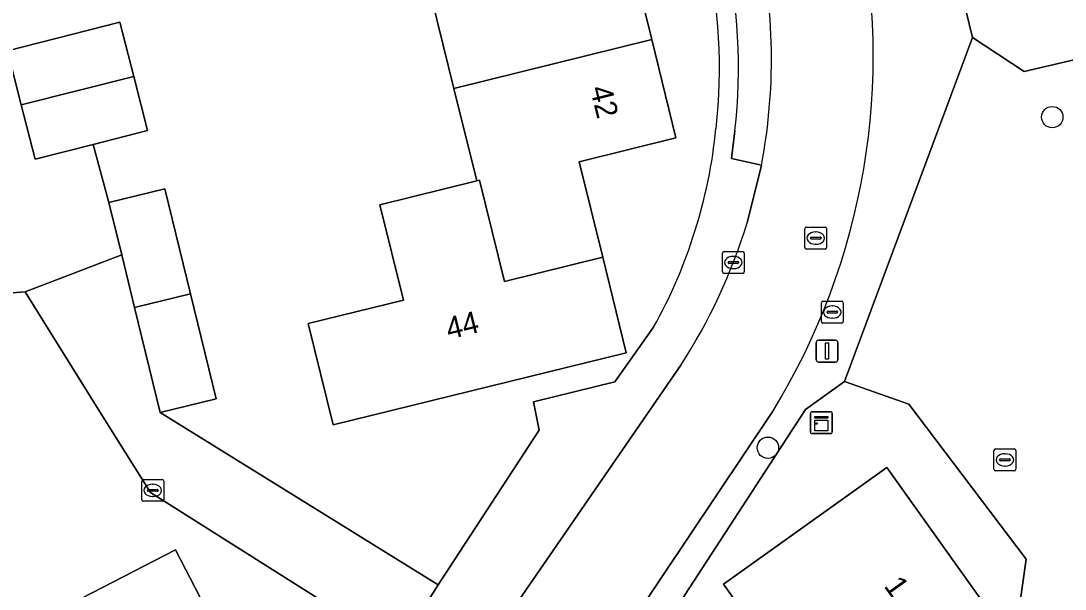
# Model space of a CAD drawing. Extents: x 158455 to 159797, y 387218 to 388672.
# Drawn here: x 159213.48 to 159261.24, y 387895.06 to 387921.06 of the extents above; entities that cross this region are included whole.
import ezdxf

# ---------------------------------------------------------------- set-up
doc = ezdxf.new("R2010")
doc.units = 0
for name, color, linetype in [('IMGEO_Boom', 7, 'Continuous'), ('IMGEO_Brandkraan', 7, 'Continuous'), ('IMGEO_Erf', 7, 'Continuous'), ('IMGEO_Kast', 7, 'Continuous'), ('IMGEO_Kolk', 7, 'Continuous'), ('IMGEO_Lichtmast', 7, 'Continuous'), ('IMGEO_Pand', 7, 'Continuous'), ('IMGEO_Pand_nummerreeks', 7, 'Continuous'), ('IMGEO_Parkeervlak_open', 7, 'Continuous'), ('IMGEO_Rijbaan_lokaal_open', 7, 'Continuous'), ('IMGEO_Rioolput', 7, 'Continuous'), ('IMGEO_Voetpad_open', 7, 'Continuous')]:
    doc.layers.add(name, color=color, linetype=linetype)

msp = doc.modelspace()

# ---------------------------------------------------------------- linework, layer by layer
at = {"layer": 'IMGEO_Boom'}
for centre in [(159260.65, 387916.653), (159247.644, 387901.526)]:
    msp.add_circle(centre, 0.489, dxfattribs=at)
at = {"layer": 'IMGEO_Brandkraan'}
for p, q in [((159257.983, 387900.546), (159257.983, 387901.398)), ((159258.058, 387901.472), (159258.91, 387901.472)), ((159258.471, 387901.252), (159258.496, 387901.252)), ((159258.984, 387901.398), (159258.984, 387900.546)), ((159258.242, 387900.966), (159258.242, 387900.978)), ((159258.68, 387900.929), (159258.282, 387900.929)), ((159258.285, 387901.015), (159258.683, 387901.015)), ((159258.494, 387900.692), (159258.469, 387900.692)), ((159258.726, 387900.978), (159258.726, 387900.966)), ((159258.91, 387900.472), (159258.058, 387900.472))]:
    msp.add_line(p, q, dxfattribs=at)
for points in [[(159257.983, 387900.546), (159257.983, 387901.398)], [(159258.058, 387901.472), (159258.91, 387901.472)], [(159258.984, 387901.398), (159258.984, 387900.546)], [(159258.91, 387900.472), (159258.058, 387900.472)]]:
    msp.add_lwpolyline(points, dxfattribs=at)
for centre, radius, start, end in [((159258.06, 387901.396), 0.0765, 91.552, 178.448), ((159258.06, 387901.396), 0.0765, 91.552, 178.448), ((159258.908, 387901.396), 0.0765, 1.552, 88.448), ((159258.908, 387901.396), 0.0765, 1.552, 88.448), ((159258.282, 387900.975), 0.0403, 85.8775, 175.7526), ((159258.279, 387900.965), 0.0366, 178.938, 274.7102), ((159258.683, 387900.972), 0.043, 264.8664, 352.4533), ((159258.687, 387900.977), 0.0386, 1.7309, 96.639), ((159258.06, 387900.548), 0.0765, 181.552, 268.448), ((159258.06, 387900.548), 0.0765, 181.552, 268.448), ((159258.908, 387900.548), 0.0765, 271.552, 358.448), ((159258.908, 387900.548), 0.0765, 271.552, 358.448)]:
    msp.add_arc(centre, radius, start, end, dxfattribs=at)
for centre, major_axis, ratio, start_param, end_param in [((159258.47, 387900.972), (-0.387, 0.002), 0.722429, 4.712389, 7.853982), ((159258.495, 387900.972), (-0.39, 0.002), 0.717154, 1.570796, 4.712389)]:
    msp.add_ellipse(centre, major_axis=major_axis, ratio=ratio, start_param=start_param, end_param=end_param, dxfattribs=at)
at = {"layer": 'IMGEO_Erf'}
for points in [[(159268.663, 387977.429), (159244.37, 387971.561), (159246.238, 387963.945), (159248.605, 387962.524), (159249.124, 387962.673), (159251.549, 387952.908), (159250.979, 387952.749), (159249.617, 387950.593), (159256.999, 387920.292), (159259.365, 387918.748), (159262.629, 387919.5)], [(159241.225, 387924.694), (159242.331, 387920.198), (159243.438, 387915.701), (159239.016, 387914.612), (159240.092, 387910.242), (159241.167, 387905.875), (159227.764, 387902.576), (159226.625, 387907.205), (159230.979, 387908.277), (159229.904, 387912.647), (159234.328, 387913.736), (159233.286, 387917.97), (159232.279, 387922.059)], [(159212.873, 387919.691), (159218.014, 387920.997), (159218.644, 387918.515), (159219.274, 387916.035), (159216.792, 387915.405), (159217.509, 387912.755), (159220.069, 387913.38), (159221.243, 387908.572), (159222.416, 387903.767), (159219.856, 387903.142), (159232.569, 387895.252), (159237.186, 387902.325), (159236.918, 387903.634), (159240.647, 387904.538), (159242.42, 387907.043)], [(159230.715, 387892.321), (159219.405, 387899.475), (159217.099, 387903.17), (159213.676, 387908.656), (159211.048, 387908.46), (159210.076, 387907.915), (159212.422, 387903.498), (159210.402, 387902.426), (159208.396, 387901.36), (159206.05, 387905.777), (159198.865, 387902.235), (159201.154, 387897.908), (159199.064, 387896.802), (159197.247, 387895.841), (159194.958, 387900.168), (159189.905, 387897.525), (159188.084, 387900.973), (159187.842, 387902.035), (159182.962, 387900.981)], [(159259.107, 387893.942), (159259.461, 387896.434), (159254.097, 387903.52), (159251.15, 387904.563), (159249.369, 387903.276), (159243.015, 387893.504)], [(159250.8, 387888), (159245.607, 387895.28), (159253.088, 387900.617), (159258.283, 387893.334)]]:
    msp.add_lwpolyline(points, dxfattribs=at)
msp.add_lwpolyline([(159214.823, 387893.894), (159220.55, 387896.86), (159224.17, 387889.871), (159218.444, 387886.905), (159212.824, 387883.994), (159207.205, 387881.084), (159201.478, 387878.117), (159197.857, 387885.106), (159203.585, 387888.073), (159209.204, 387890.983)], close=True, dxfattribs=at)
for centre, radius, start, end in [((159221.493, 387918.872), 23.936, 353.4213, 13.3377), ((159221.897, 387918.473), 23.491, 330.8854, 354.2767)]:
    msp.add_arc(centre, radius, start, end, dxfattribs=at)
at = {"layer": 'IMGEO_Kast'}
for p, q in [((159249.589, 387902.248), (159249.589, 387903.089)), ((159249.589, 387903.089), (159249.589, 387902.248)), ((159249.664, 387903.173), (159250.505, 387903.173)), ((159250.505, 387903.173), (159249.664, 387903.173)), ((159250.589, 387903.098), (159250.589, 387902.257)), ((159250.589, 387902.257), (159250.589, 387903.098)), ((159250.514, 387902.173), (159249.673, 387902.173)), ((159249.673, 387902.173), (159250.514, 387902.173))]:
    msp.add_line(p, q, dxfattribs=at)
for points in [[(159249.784, 387902.963), (159250.384, 387902.963), (159250.384, 387902.878), (159249.784, 387902.878), (159249.784, 387902.963)], [(159249.784, 387902.788), (159250.384, 387902.788), (159250.384, 387902.299), (159249.784, 387902.299), (159249.784, 387902.788)]]:
    msp.add_lwpolyline(points, dxfattribs=at)
msp.add_circle((159249.868, 387902.637), 0.0377, dxfattribs=at)
for centre, start, end in [((159249.667, 387903.095), 92.4484, 184.2845), ((159249.667, 387903.095), 92.4484, 184.2845), ((159250.511, 387903.095), 2.4484, 94.2845), ((159250.511, 387903.095), 2.4484, 94.2845), ((159249.667, 387902.251), 182.4484, 274.2845), ((159249.667, 387902.251), 182.4484, 274.2845), ((159250.511, 387902.251), 272.4484, 4.2845), ((159250.511, 387902.251), 272.4484, 4.2845)]:
    msp.add_arc(centre, 0.0779, start, end, dxfattribs=at)
at = {"layer": 'IMGEO_Kolk'}
for p, q in [((159245.565, 387909.575), (159245.565, 387910.427)), ((159245.64, 387910.501), (159246.492, 387910.501)), ((159246.053, 387910.281), (159246.078, 387910.281)), ((159246.566, 387910.427), (159246.566, 387909.575)), ((159245.824, 387909.995), (159245.824, 387910.007)), ((159246.262, 387909.958), (159245.864, 387909.958)), ((159245.867, 387910.044), (159246.265, 387910.044)), ((159246.076, 387909.721), (159246.051, 387909.721)), ((159246.308, 387910.007), (159246.308, 387909.995)), ((159246.492, 387909.501), (159245.64, 387909.501)), ((159250.089, 387907.309), (159250.089, 387908.161)), ((159250.164, 387908.235), (159251.016, 387908.235)), ((159250.577, 387908.015), (159250.602, 387908.015)), ((159251.09, 387908.161), (159251.09, 387907.309)), ((159250.348, 387907.729), (159250.348, 387907.741)), ((159250.786, 387907.692), (159250.388, 387907.692)), ((159250.391, 387907.778), (159250.789, 387907.778)), ((159250.6, 387907.455), (159250.575, 387907.455)), ((159250.832, 387907.741), (159250.832, 387907.729)), ((159251.016, 387907.235), (159250.164, 387907.235)), ((159219.013, 387899.151), (159219.013, 387900.003)), ((159219.088, 387900.077), (159219.94, 387900.077)), ((159219.501, 387899.857), (159219.526, 387899.857)), ((159220.014, 387900.003), (159220.014, 387899.151)), ((159219.272, 387899.571), (159219.272, 387899.583)), ((159219.71, 387899.534), (159219.312, 387899.534)), ((159219.315, 387899.62), (159219.713, 387899.62)), ((159219.524, 387899.297), (159219.499, 387899.297)), ((159219.756, 387899.583), (159219.756, 387899.571)), ((159219.94, 387899.077), (159219.088, 387899.077))]:
    msp.add_line(p, q, dxfattribs=at)
for points in [[(159245.565, 387909.575), (159245.565, 387910.427)], [(159245.64, 387910.501), (159246.492, 387910.501)], [(159246.566, 387910.427), (159246.566, 387909.575)], [(159246.492, 387909.501), (159245.64, 387909.501)], [(159250.089, 387907.309), (159250.089, 387908.161)], [(159250.164, 387908.235), (159251.016, 387908.235)], [(159251.09, 387908.161), (159251.09, 387907.309)], [(159251.016, 387907.235), (159250.164, 387907.235)], [(159219.013, 387899.151), (159219.013, 387900.003)], [(159219.088, 387900.077), (159219.94, 387900.077)], [(159220.014, 387900.003), (159220.014, 387899.151)], [(159219.94, 387899.077), (159219.088, 387899.077)]]:
    msp.add_lwpolyline(points, dxfattribs=at)
for centre, radius, start, end in [((159245.642, 387910.425), 0.0765, 91.552, 178.448), ((159245.642, 387910.425), 0.0765, 91.552, 178.448), ((159246.49, 387910.425), 0.0765, 1.552, 88.448), ((159246.49, 387910.425), 0.0765, 1.552, 88.448), ((159245.864, 387910.004), 0.0403, 85.8775, 175.7526), ((159245.861, 387909.994), 0.0366, 178.938, 274.7102), ((159246.265, 387910.001), 0.043, 264.8664, 352.4533), ((159246.269, 387910.006), 0.0386, 1.7309, 96.639), ((159245.642, 387909.577), 0.0765, 181.552, 268.448), ((159245.642, 387909.577), 0.0765, 181.552, 268.448), ((159246.49, 387909.577), 0.0765, 271.552, 358.448), ((159246.49, 387909.577), 0.0765, 271.552, 358.448), ((159250.166, 387908.159), 0.0765, 91.552, 178.448), ((159250.166, 387908.159), 0.0765, 91.552, 178.448), ((159251.014, 387908.159), 0.0765, 1.552, 88.448), ((159251.014, 387908.159), 0.0765, 1.552, 88.448), ((159250.388, 387907.738), 0.0403, 85.8775, 175.7526), ((159250.385, 387907.728), 0.0366, 178.938, 274.7102), ((159250.789, 387907.735), 0.043, 264.8664, 352.4533), ((159250.793, 387907.74), 0.0386, 1.7309, 96.639), ((159250.166, 387907.311), 0.0765, 181.552, 268.448), ((159250.166, 387907.311), 0.0765, 181.552, 268.448), ((159251.014, 387907.311), 0.0765, 271.552, 358.448), ((159251.014, 387907.311), 0.0765, 271.552, 358.448), ((159219.09, 387900.001), 0.0765, 91.552, 178.448), ((159219.09, 387900.001), 0.0765, 91.552, 178.448), ((159219.938, 387900.001), 0.0765, 1.552, 88.448), ((159219.938, 387900.001), 0.0765, 1.552, 88.448), ((159219.312, 387899.58), 0.0403, 85.8775, 175.7526), ((159219.309, 387899.57), 0.0366, 178.938, 274.7102), ((159219.713, 387899.577), 0.043, 264.8664, 352.4533), ((159219.717, 387899.582), 0.0386, 1.7309, 96.639), ((159219.09, 387899.153), 0.0765, 181.552, 268.448), ((159219.09, 387899.153), 0.0765, 181.552, 268.448), ((159219.938, 387899.153), 0.0765, 271.552, 358.448), ((159219.938, 387899.153), 0.0765, 271.552, 358.448)]:
    msp.add_arc(centre, radius, start, end, dxfattribs=at)
for centre, major_axis, ratio, start_param, end_param in [((159246.052, 387910.001), (-0.387, 0.002), 0.722429, 4.712389, 7.853982), ((159246.077, 387910.001), (-0.39, 0.002), 0.717154, 1.570796, 4.712389), ((159250.576, 387907.735), (-0.387, 0.002), 0.722429, 4.712389, 7.853982), ((159250.601, 387907.735), (-0.39, 0.002), 0.717154, 1.570796, 4.712389), ((159219.5, 387899.577), (-0.387, 0.002), 0.722429, 4.712389, 7.853982), ((159219.525, 387899.577), (-0.39, 0.002), 0.717154, 1.570796, 4.712389)]:
    msp.add_ellipse(centre, major_axis=major_axis, ratio=ratio, start_param=start_param, end_param=end_param, dxfattribs=at)
at = {"layer": 'IMGEO_Lichtmast'}
for p, q in [((159249.952, 387906.449), (159250.742, 387906.449)), ((159250.742, 387906.449), (159249.952, 387906.449)), ((159249.852, 387905.549), (159249.852, 387906.349)), ((159249.852, 387906.349), (159249.852, 387905.549)), ((159250.842, 387906.349), (159250.842, 387905.549)), ((159250.842, 387905.549), (159250.842, 387906.349)), ((159250.742, 387905.449), (159249.952, 387905.449)), ((159249.952, 387905.449), (159250.742, 387905.449))]:
    msp.add_line(p, q, dxfattribs=at)
msp.add_lwpolyline([(159250.272, 387906.324), (159250.422, 387906.324), (159250.422, 387905.574), (159250.272, 387905.574), (159250.272, 387906.324)], dxfattribs=at)
for centre, start, end in [((159249.952, 387906.349), 90, 180), ((159249.952, 387906.349), 90, 180), ((159250.742, 387906.349), 0, 90), ((159250.742, 387906.349), 360, 90), ((159249.952, 387905.549), 180, 270), ((159249.952, 387905.549), 180, 270), ((159250.742, 387905.549), 270, 0), ((159250.742, 387905.549), 270, 0)]:
    msp.add_arc(centre, 0.1, start, end, dxfattribs=at)
at = {"layer": 'IMGEO_Pand'}
for points in [[(159232.279, 387922.059), (159233.286, 387917.97), (159242.331, 387920.198), (159241.225, 387924.694), (159236.946, 387923.641), (159235.867, 387928.023), (159231.28, 387926.894), (159232.46, 387922.104)], [(159218.644, 387918.515), (159218.014, 387920.997), (159212.873, 387919.691), (159213.503, 387917.21)], [(159242.331, 387920.198), (159233.286, 387917.97), (159234.328, 387913.736), (159234.462, 387913.763), (159235.6, 387909.137), (159240.092, 387910.242), (159239.016, 387914.612), (159243.438, 387915.701)], [(159218.644, 387918.515), (159213.503, 387917.21), (159214.133, 387914.73), (159216.792, 387915.405), (159219.274, 387916.035)], [(159240.092, 387910.242), (159235.6, 387909.137), (159234.462, 387913.763), (159234.328, 387913.736), (159229.904, 387912.647), (159230.979, 387908.277), (159226.625, 387907.205), (159227.764, 387902.576), (159241.167, 387905.875)], [(159220.069, 387913.38), (159217.509, 387912.755), (159218.096, 387910.352), (159218.683, 387907.948), (159221.243, 387908.572)], [(159218.683, 387907.948), (159219.856, 387903.142), (159222.416, 387903.767), (159221.243, 387908.572)], [(159250.8, 387888), (159258.283, 387893.334), (159253.088, 387900.617), (159245.607, 387895.28)], [(159218.444, 387886.905), (159224.17, 387889.871), (159220.55, 387896.86), (159214.823, 387893.894)]]:
    msp.add_lwpolyline(points, close=True, dxfattribs=at)
at = {"layer": 'IMGEO_Parkeervlak_open'}
msp.add_lwpolyline([(159246.139, 387916.024), (159245.977, 387914.761), (159247.345, 387914.453)], dxfattribs=at)
for centre, radius, start, end in [((159222.103, 387919.301), 25.704, 349.1292, 14.2624), ((159221.465, 387918.869), 24.837, 353.4218, 13.3635)]:
    msp.add_arc(centre, radius, start, end, dxfattribs=at)
at = {"layer": 'IMGEO_Rijbaan_lokaal_open'}
for points in [[(159262.629, 387919.5), (159259.365, 387918.748), (159256.999, 387920.292), (159251.15, 387904.563), (159254.097, 387903.52), (159259.461, 387896.434), (159259.107, 387893.942)], [(159247.345, 387914.453), (159246.691, 387911.812)], [(159243.663, 387905.309), (159231.4, 387887.515)], [(159228.242, 387875.843), (159228.909, 387876.539), (159232.628, 387880.416), (159247.867, 387903.194)]]:
    msp.add_lwpolyline(points, dxfattribs=at)
for centre, radius, start, end in [((159221.314, 387919.475), 31.147, 328.4844, 12.3366), ((159222.103, 387919.301), 25.704, 349.1292, 14.2624), ((159222.119, 387919.297), 25.686, 327.0051, 343.0586)]:
    msp.add_arc(centre, radius, start, end, dxfattribs=at)
at = {"layer": 'IMGEO_Rioolput'}
for p, q in [((159249.331, 387910.694), (159249.331, 387911.546)), ((159249.406, 387911.62), (159250.258, 387911.62)), ((159249.633, 387911.163), (159250.031, 387911.163)), ((159249.819, 387911.4), (159249.844, 387911.4)), ((159250.332, 387911.546), (159250.332, 387910.694)), ((159249.59, 387911.114), (159249.59, 387911.126)), ((159250.028, 387911.077), (159249.63, 387911.077)), ((159249.842, 387910.84), (159249.817, 387910.84)), ((159250.074, 387911.126), (159250.074, 387911.114)), ((159250.258, 387910.62), (159249.406, 387910.62))]:
    msp.add_line(p, q, dxfattribs=at)
for points in [[(159249.331, 387910.694), (159249.331, 387911.546)], [(159249.406, 387911.62), (159250.258, 387911.62)], [(159250.332, 387911.546), (159250.332, 387910.694)], [(159250.258, 387910.62), (159249.406, 387910.62)]]:
    msp.add_lwpolyline(points, dxfattribs=at)
for centre, radius, start, end in [((159249.408, 387911.544), 0.0765, 91.552, 178.448), ((159249.408, 387911.544), 0.0765, 91.552, 178.448), ((159249.63, 387911.123), 0.0403, 85.8775, 175.7526), ((159250.035, 387911.125), 0.0386, 1.7309, 96.639), ((159250.256, 387911.544), 0.0765, 1.552, 88.448), ((159250.256, 387911.544), 0.0765, 1.552, 88.448), ((159249.408, 387910.696), 0.0765, 181.552, 268.448), ((159249.408, 387910.696), 0.0765, 181.552, 268.448), ((159249.627, 387911.113), 0.0366, 178.938, 274.7102), ((159250.031, 387911.12), 0.043, 264.8664, 352.4533), ((159250.256, 387910.696), 0.0765, 271.552, 358.448), ((159250.256, 387910.696), 0.0765, 271.552, 358.448)]:
    msp.add_arc(centre, radius, start, end, dxfattribs=at)
for centre, major_axis, ratio, start_param, end_param in [((159249.818, 387911.12), (-0.387, 0.002), 0.722429, 4.712389, 7.853982), ((159249.843, 387911.12), (-0.39, 0.002), 0.717154, 1.570796, 4.712389)]:
    msp.add_ellipse(centre, major_axis=major_axis, ratio=ratio, start_param=start_param, end_param=end_param, dxfattribs=at)
at = {"layer": 'IMGEO_Voetpad_open'}
for points in [[(159219.209, 387867.279), (159201.805, 387858.236), (159187.502, 387850.836), (159187.86, 387850.144), (159231.41, 387872.62), (159237.516, 387875.773), (159236.157, 387878.307), (159234.978, 387880.667), (159238.822, 387882.588), (159237.483, 387885.495), (159243.015, 387893.504), (159249.369, 387903.276), (159251.15, 387904.563), (159256.999, 387920.292), (159249.617, 387950.593), (159250.979, 387952.749), (159251.549, 387952.908), (159249.124, 387962.673), (159248.605, 387962.524), (159246.238, 387963.945)], [(159211.048, 387908.46), (159213.676, 387908.656), (159218.096, 387910.352), (159217.509, 387912.755), (159216.792, 387915.405), (159214.133, 387914.73), (159213.503, 387917.21), (159212.873, 387919.691)], [(159246.691, 387911.812), (159247.345, 387914.453), (159245.977, 387914.761), (159246.139, 387916.024)], [(159242.42, 387907.043), (159240.647, 387904.538), (159236.918, 387903.634), (159237.186, 387902.325), (159232.569, 387895.252), (159230.715, 387892.321), (159231.874, 387891.588), (159229.083, 387887.28)], [(159231.4, 387887.515), (159243.663, 387905.309)], [(159247.867, 387903.194), (159232.628, 387880.416), (159228.909, 387876.539), (159229.839, 387875.399), (159229.46, 387875.003)]]:
    msp.add_lwpolyline(points, dxfattribs=at)
msp.add_lwpolyline([(159219.856, 387903.142), (159218.683, 387907.948), (159218.096, 387910.352), (159213.676, 387908.656), (159217.099, 387903.17), (159219.405, 387899.475), (159230.715, 387892.321), (159232.569, 387895.252)], close=True, dxfattribs=at)
for centre, radius, start, end in [((159221.314, 387919.475), 31.147, 328.4844, 12.3366), ((159221.465, 387918.869), 24.837, 353.4218, 13.3635), ((159221.493, 387918.872), 23.936, 353.4213, 13.3377), ((159221.897, 387918.473), 23.491, 330.8854, 354.2767), ((159222.119, 387919.297), 25.686, 327.0051, 343.0586)]:
    msp.add_arc(centre, radius, start, end, dxfattribs=at)

# ---------------------------------------------------------------- texts
at = {"layer": 'IMGEO_Pand_nummerreeks'}
for s, rotation, p in [('42', 283.8247, (159239.502, 387917.97)), ('44', 13.8278, (159233.06, 387906.475)), ('1', 305.4999, (159252.921, 387895.202))]:
    msp.add_text(s, height=1, rotation=rotation, dxfattribs=at).set_placement(p)

doc.saveas('drawing.dxf')
